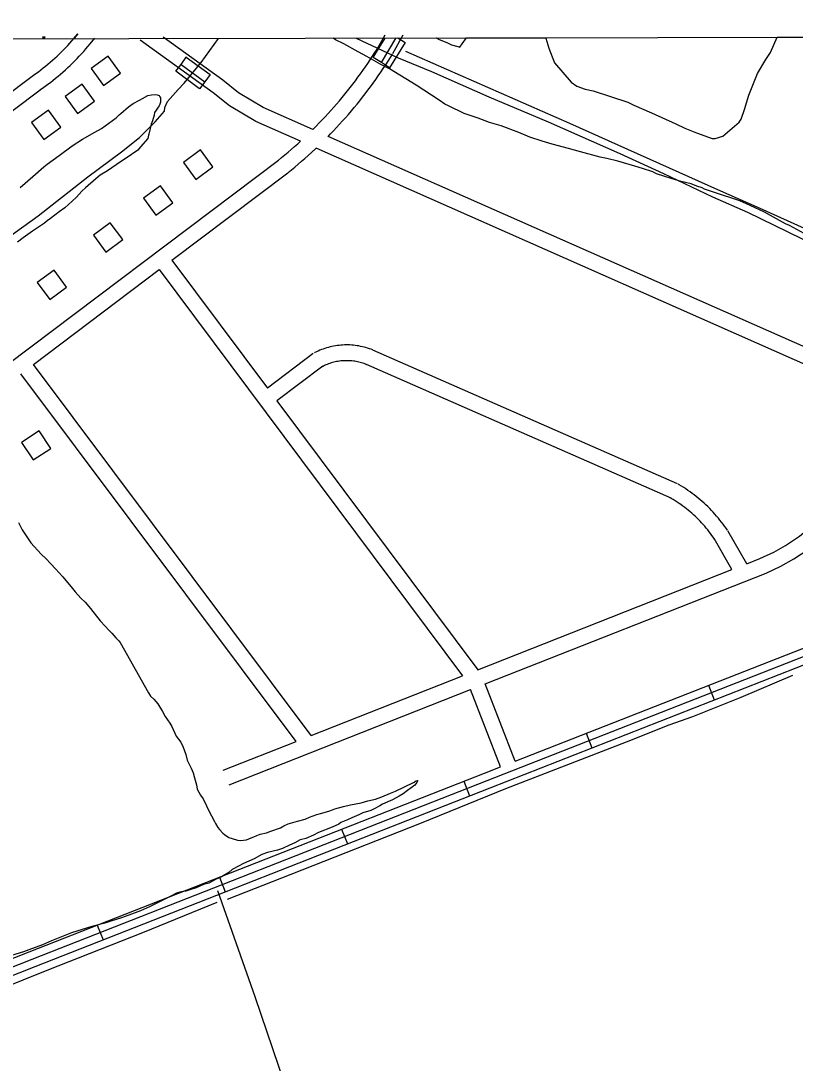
# Model space of a CAD drawing. Extents: x 3329297 to 3367176, y 649250 to 674653.
# Drawn here: x 3346956 to 3348430, y 670892 to 672876 of the extents above; entities that cross this region are included whole.
import ezdxf

# ---------------------------------------------------------------- set-up
doc = ezdxf.new("R2010")
doc.units = 0
for name, color, linetype in [('V-BLDG-OTLN', 7, 'Continuous'), ('V-BRDG-OTLN', 7, 'Continuous'), ('V-DTCH-CNTR', 7, 'Continuous'), ('V-GRID-FRAM', 7, 'Continuous'), ('V-ROAD-CNTR', 7, 'Continuous'), ('V-SITE-VEGE', 7, 'Continuous'), ('V-TOPO-SHOR', 7, 'Continuous')]:
    doc.layers.add(name, color=color, linetype=linetype)

msp = doc.modelspace()

# ---------------------------------------------------------------- linework, layer by layer
at = {"layer": 'V-BLDG-OTLN'}
msp.add_line((3347002.2, 672844.9), (3346997.2, 672844.9), dxfattribs=at)
for points in [[(3346997.2, 672844.9), (3346998.9, 672842.6)], [(3346998.9, 672842.6), (3347002.2, 672844.9)]]:
    msp.add_lwpolyline(points, dxfattribs=at)
for points in [[(3347122.2, 672808.6), (3347090, 672785), (3347113.6, 672752.7), (3347145.9, 672776.3)], [(3347072.8, 672755.5), (3347040.5, 672731.8), (3347064.2, 672699.6), (3347096.4, 672723.2)], [(3347008.7, 672705.7), (3346976.4, 672682.1), (3347000.1, 672649.8), (3347032.3, 672673.5)], [(3347297.9, 672630.1), (3347265.6, 672606.5), (3347289.2, 672574.2), (3347321.5, 672597.8)], [(3347221.7, 672561.8), (3347189.5, 672538.2), (3347213.1, 672505.9), (3347245.4, 672529.6)], [(3347126.4, 672491.7), (3347094.1, 672468.1), (3347117.8, 672435.8), (3347150.1, 672459.5)], [(3347019.6, 672401.5), (3346987.3, 672377.8), (3347011, 672345.6), (3347043.3, 672369.2)], [(3346991.1, 672095.4), (3346957.6, 672073.5), (3346979.4, 672040), (3347013, 672061.9)]]:
    msp.add_lwpolyline(points, close=True, dxfattribs=at)
at = {"layer": 'V-BRDG-OTLN'}
for p, q in [((3347626.8, 672806.1), (3347649.9, 672843.2)), ((3347642.4, 672796.4), (3347670.3, 672843.3)), ((3347649.9, 672843.2), (3347673.6, 672843.3)), ((3347673.6, 672843.3), (3347687.6, 672834.6)), ((3347687.6, 672834.6), (3347657.8, 672786.7)), ((3347642.4, 672796.4), (3347626.8, 672806.1)), ((3347261, 672793), (3347306.3, 672760.1)), ((3347657.8, 672786.7), (3347642.4, 672796.4))]:
    msp.add_line(p, q, dxfattribs=at)
for points in [[(3347270.9, 672806.5), (3347316.5, 672773.8), (3347306.3, 672760.1), (3347296.2, 672746.7), (3347251.4, 672780), (3347261, 672793)], [(3347270.9, 672806.5), (3347270.8, 672806.5), (3347271.4, 672807.1)]]:
    msp.add_lwpolyline(points, close=True, dxfattribs=at)
at = {"layer": 'V-DTCH-CNTR'}
msp.add_lwpolyline([(3347330.5, 671220.6), (3347401.8, 671018.8), (3347503, 670719.8), (3347539.9, 670612.7)], dxfattribs=at)
at = {"layer": 'V-GRID-FRAM'}
msp.add_lwpolyline([(3333403.5, 672816.3), (3364945.5, 672875.9), (3364987.9, 654691.7), (3333429.9, 654632), (3333403.5, 672816.3)], dxfattribs=at)
at = {"layer": 'V-ROAD-CNTR'}
for p, q in [((3347897, 671466.9), (3349234, 671991)), ((3347897, 671466.9), (3347840.1, 671613.9)), ((3348265, 671611.2), (3348276, 671583.2)), ((3347869.1, 671456), (3347812.2, 671602.9)), ((3348032.2, 671519.9), (3348043.2, 671492)), ((3347799.5, 671428.6), (3347810.5, 671400.7)), ((3347566.8, 671337.2), (3347577.8, 671309.2)), ((3347334.2, 671245.7), (3347345.1, 671217.8)), ((3347101.5, 671154.2), (3347112.5, 671126.3))]:
    msp.add_line(p, q, dxfattribs=at)
for points in [[(3346975.3, 672768.9), (3346980.2, 672772.3), (3346984.9, 672775.7), (3346989.5, 672779.1), (3346994.1, 672782.6), (3346998.7, 672786.2), (3347003.2, 672789.8), (3347007.7, 672793.5), (3347012.1, 672797.2), (3347016.5, 672801), (3347020.8, 672804.9), (3347025, 672808.8), (3347029.3, 672812.7), (3347033.4, 672816.8), (3347037.5, 672820.9), (3347041.6, 672825), (3347045.6, 672829.2), (3347049.5, 672833.4), (3347053.4, 672837.7), (3347057.2, 672842.1), (3347061, 672846.5), (3347064.7, 672850.9), (3347058.4, 672843.3)], [(3346992.5, 672744.3), (3346997.5, 672747.8), (3347002.5, 672751.4), (3347007.5, 672755.1), (3347012.4, 672758.8), (3347017.3, 672762.6), (3347022.1, 672766.5), (3347026.9, 672770.4), (3347031.6, 672774.4), (3347036.3, 672778.5), (3347040.9, 672782.6), (3347045.5, 672786.8), (3347050, 672791.1), (3347054.4, 672795.4), (3347058.8, 672799.7), (3347063.1, 672804.2), (3347067.4, 672808.6), (3347071.6, 672813.2), (3347075.8, 672817.8), (3347079.9, 672822.4), (3347083.9, 672827.1), (3347087.8, 672831.9), (3347096.9, 672843)], [(3347488.3, 672646.6), (3347403.6, 672684.1), (3347353.4, 672714.4), (3347322.4, 672738.9), (3347183, 672839.4)], [(3347511.8, 672669), (3347417.5, 672710.7), (3347370.5, 672739.1), (3347340.5, 672762.8), (3347226.8, 672844.8)], [(3347637.7, 672827.9), (3347649.5, 672849.4)], [(3347664, 672813.5), (3347683.8, 672849.4)], [(3347511.8, 672669), (3347518.5, 672675.7), (3347524.2, 672681.5), (3347529.8, 672687.4), (3347535.4, 672693.3), (3347540.9, 672699.3), (3347546.4, 672705.3), (3347551.8, 672711.4), (3347557.1, 672717.5), (3347562.4, 672723.7), (3347567.6, 672730), (3347572.8, 672736.3), (3347577.9, 672742.6), (3347583, 672749), (3347587.9, 672755.4), (3347592.9, 672761.9), (3347597.7, 672768.4), (3347602.5, 672775), (3347607.3, 672781.6), (3347611.9, 672788.3), (3347616.5, 672795), (3347621.1, 672801.8), (3347625.5, 672808.6), (3347629.9, 672815.4), (3347634.3, 672822.3), (3347638.1, 672828.5)], [(3347541.2, 672656), (3347545.7, 672660.6), (3347551.5, 672666.7), (3347557.3, 672672.8), (3347563, 672679), (3347568.7, 672685.3), (3347574.3, 672691.6), (3347579.8, 672697.9), (3347585.3, 672704.4), (3347590.7, 672710.8), (3347596.1, 672717.3), (3347601.4, 672723.9), (3347606.6, 672730.5), (3347611.8, 672737.2), (3347616.9, 672743.9), (3347621.9, 672750.6), (3347626.9, 672757.5), (3347631.8, 672764.3), (3347636.6, 672771.2), (3347641.4, 672778.2), (3347646.1, 672785.2), (3347650.7, 672792.2), (3347655.2, 672799.3), (3347659.7, 672806.4), (3347663.7, 672812.8)], [(3346173.1, 672165.1), (3346974.9, 672768.6)], [(3345352.6, 671509.9), (3346992.9, 672744.6)], [(3347445.9, 672610.3), (3347452.3, 672615.5), (3347458.5, 672620.6), (3347464.8, 672625.9), (3347470.9, 672631.2), (3347477.1, 672636.6), (3347483.1, 672642), (3347488.3, 672646.6)], [(3348875.6, 672066.3), (3347541.2, 672656)], [(3347464.7, 672587), (3347471.2, 672592.2), (3347477.7, 672597.6), (3347484.2, 672603), (3347490.6, 672608.5), (3347496.9, 672614.1), (3347503.2, 672619.7), (3347509.5, 672625.4), (3347518.2, 672633.4)], [(3348682.9, 672118.6), (3347518.2, 672633.4)], [(3345566.5, 671225.7), (3346587.9, 671995.7), (3346621.2, 672019.9), (3346648.9, 672036.3), (3346689.4, 672059.5), (3346727.6, 672079.4), (3346770.2, 672103.5), (3346886.8, 672189.4), (3347446.3, 672610.6)], [(3347243.5, 672420.4), (3347464.3, 672586.7)], [(3347243.5, 672420.4), (3347425.5, 672176.7)], [(3346980.1, 672222), (3347219.5, 672402.3)], [(3347219.5, 672402.3), (3347797, 671629.1)], [(3347512.9, 672242.5), (3347425.5, 672176.7)], [(3347625.9, 672249.4), (3347622.9, 672250.6), (3347619.6, 672251.7), (3347616.3, 672252.8), (3347613, 672253.8), (3347609.7, 672254.7), (3347606.4, 672255.6), (3347603, 672256.3), (3347599.6, 672257), (3347596.2, 672257.5), (3347592.8, 672258), (3347589.4, 672258.4), (3347585.9, 672258.7), (3347582.5, 672258.9), (3347579, 672259), (3347575.6, 672259), (3347572.1, 672259), (3347568.7, 672258.8), (3347565.2, 672258.6), (3347561.8, 672258.2), (3347558.4, 672257.8), (3347555, 672257.3), (3347551.6, 672256.7), (3347548.2, 672256), (3347544.8, 672255.2), (3347541.5, 672254.3), (3347538.2, 672253.4), (3347534.9, 672252.3), (3347531.6, 672251.2), (3347528.4, 672250), (3347525.2, 672248.7), (3347522.1, 672247.3), (3347518.9, 672245.8), (3347515.9, 672244.3), (3347515, 672243.8)], [(3348206, 671994.6), (3347626.4, 672249.1)], [(3347509, 671515.5), (3346980.1, 672222)], [(3347614.9, 672221.4), (3347612.3, 672222.5), (3347609.8, 672223.4), (3347607.2, 672224.2), (3347604.7, 672225), (3347602.1, 672225.7), (3347599.5, 672226.4), (3347596.9, 672226.9), (3347594.3, 672227.4), (3347591.7, 672227.9), (3347589.1, 672228.2), (3347586.4, 672228.5), (3347583.8, 672228.8), (3347581.1, 672228.9), (3347578.4, 672229), (3347575.8, 672229), (3347573.1, 672229), (3347570.4, 672228.8), (3347567.8, 672228.7), (3347565.1, 672228.4), (3347562.5, 672228.1), (3347559.9, 672227.7), (3347557.2, 672227.2), (3347554.6, 672226.7), (3347552, 672226.1), (3347549.5, 672225.4), (3347546.9, 672224.7), (3347544.3, 672223.8), (3347541.8, 672223), (3347539.3, 672222), (3347536.9, 672221), (3347534.4, 672220), (3347532, 672218.8), (3347529.6, 672217.6), (3347528.9, 672217.2)], [(3348194, 671967.1), (3347614.4, 672221.7)], [(3347480, 671504), (3346956.1, 672204)], [(3347530.9, 672218.6), (3347443.4, 672152.7)], [(3347443.4, 672152.7), (3347825.9, 671640.5)], [(3347840.1, 671613.9), (3348374.8, 671824.8), (3348403.1, 671838), (3348427.3, 671851.5), (3348456.6, 671870.9), (3348486.9, 671896.5), (3348712.8, 672105.4)], [(3348337.9, 671842.5), (3348363, 671852.4), (3348389.4, 671864.7), (3348411.6, 671877.1), (3348438.6, 671894.9), (3348467, 671918.9), (3348682.9, 672118.6)], [(3348301.4, 671906.1), (3348298.7, 671910.1), (3348295.9, 671914), (3348293, 671918), (3348290, 671921.9), (3348287, 671925.7), (3348283.9, 671929.5), (3348280.7, 671933.3), (3348277.5, 671936.9), (3348274.2, 671940.6), (3348270.8, 671944.1), (3348267.4, 671947.7), (3348263.9, 671951.1), (3348260.4, 671954.5), (3348256.8, 671957.8), (3348253.1, 671961.1), (3348249.4, 671964.3), (3348245.7, 671967.4), (3348241.9, 671970.5), (3348238, 671973.5), (3348234.1, 671976.4), (3348230.1, 671979.3), (3348226.1, 671982.1), (3348222, 671984.9), (3348217.9, 671987.5), (3348213.8, 671990.1), (3348209.6, 671992.6), (3348207.6, 671993.8)], [(3341478.7, 668921.1), (3342192.1, 669201.3), (3342356.2, 669268.6), (3343000.4, 669522.2), (3344144.6, 669974.9), (3344859.3, 670257.5), (3345736.7, 670600), (3346977.7, 671089.4), (3347844, 671430), (3349239.5, 671977)], [(3348276.6, 671889.2), (3348274.1, 671892.9), (3348271.5, 671896.5), (3348268.9, 671900), (3348266.3, 671903.5), (3348263.6, 671906.9), (3348260.8, 671910.3), (3348258, 671913.7), (3348255.1, 671917), (3348252.1, 671920.2), (3348249.1, 671923.4), (3348246.1, 671926.5), (3348243, 671929.6), (3348239.8, 671932.7), (3348236.6, 671935.6), (3348233.3, 671938.6), (3348230, 671941.4), (3348226.7, 671944.2), (3348223.2, 671947), (3348219.8, 671949.7), (3348216.3, 671952.3), (3348212.7, 671954.9), (3348209.1, 671957.4), (3348205.5, 671959.8), (3348201.8, 671962.2), (3348198.1, 671964.5), (3348194.3, 671966.8), (3348192.4, 671967.9)], [(3348337.9, 671842.5), (3348302, 671905.1)], [(3348309.7, 671831.4), (3348276, 671890.2)], [(3347825.9, 671640.5), (3348309.7, 671831.4)], [(3346506.6, 670887.5), (3346983.2, 671075.5), (3347849.5, 671416.1), (3348464.7, 671657.2)], [(3347509, 671515.5), (3347797, 671629.1)], [(3347352.4, 671421.4), (3347812.2, 671602.9)], [(3347341.4, 671449.3), (3347480, 671504)], [(3345650.3, 670582.4), (3345731.2, 670613.9), (3346972.2, 671103.4), (3347838.5, 671444), (3347869.1, 671456)]]:
    msp.add_lwpolyline(points, dxfattribs=at)
at = {"layer": 'V-SITE-VEGE'}
for p, q in [((3347550.5, 672843), (3347747, 672843.4)), ((3347555.2, 672839.7), (3347550.5, 672843)), ((3347571.1, 672831.9), (3347555.2, 672839.7)), ((3347747, 672843.4), (3347752.5, 672840.2)), ((3347752.5, 672840.2), (3347767, 672834.6)), ((3347796, 672832.3), (3347804.7, 672843.5)), ((3347804.7, 672843.5), (3347955.7, 672843.8)), ((3347955.7, 672843.8), (3347955.7, 672843.2)), ((3347955.7, 672843.2), (3347961.2, 672824.2)), ((3348383.2, 672815.6), (3348395.9, 672844.6)), ((3348395.9, 672844.6), (3349584.3, 672846.9)), ((3347598.2, 672816.7), (3347571.1, 672831.9)), ((3347767, 672834.6), (3347775.9, 672830.1)), ((3347775.9, 672830.1), (3347788.2, 672826.8)), ((3347788.2, 672826.8), (3347791.5, 672825.6)), ((3347791.5, 672825.6), (3347796, 672832.3)), ((3347961.2, 672824.2), (3347972.3, 672796.3)), ((3347614.8, 672808.3), (3347598.2, 672816.7)), ((3347641.3, 672793.1), (3347614.8, 672808.3)), ((3348358.6, 672775.5), (3348374.3, 672802.2)), ((3348374.3, 672802.2), (3348383.2, 672815.6)), ((3347657.9, 672784.7), (3347641.3, 672793.1)), ((3347708.8, 672753.2), (3347657.9, 672784.7)), ((3347972.3, 672796.3), (3348003.5, 672759.4)), ((3348003.5, 672759.4), (3348014.7, 672751.5)), ((3348341.8, 672734.2), (3348358.6, 672775.5)), ((3347752.3, 672725.2), (3347708.8, 672753.2)), ((3348014.7, 672751.5), (3348030.3, 672745.9)), ((3348030.3, 672745.9), (3348045.9, 672742.6)), ((3348045.9, 672742.6), (3348111.8, 672721.2)), ((3347763.4, 672717.4), (3347752.3, 672725.2)), ((3348111.8, 672721.2), (3348122.9, 672715.6)), ((3348333.9, 672707.4), (3348341.8, 672734.2)), ((3347770.1, 672714), (3347763.4, 672717.4)), ((3347800.2, 672699.5), (3347770.1, 672714)), ((3347827, 672690.5), (3347800.2, 672699.5)), ((3348122.9, 672715.6), (3348156.4, 672701.1)), ((3348156.4, 672701.1), (3348203.2, 672679.8)), ((3348327.2, 672688.5), (3348333.9, 672707.4)), ((3347848.2, 672682.6), (3347827, 672690.5)), ((3347870.5, 672675.9), (3347848.2, 672682.6)), ((3348203.2, 672679.8), (3348220, 672671.9)), ((3348292.5, 672656.2), (3348323.8, 672682.9)), ((3348323.8, 672682.9), (3348327.2, 672688.5)), ((3347904, 672663.6), (3347870.5, 672675.9)), ((3347925.2, 672654.6), (3347904, 672663.6)), ((3348220, 672671.9), (3348242.3, 672662.9)), ((3348242.3, 672662.9), (3348272.4, 672651.7)), ((3347948.6, 672646.7), (3347925.2, 672654.6)), ((3347967.6, 672641.1), (3347948.6, 672646.7)), ((3347998.8, 672633.2), (3347967.6, 672641.1)), ((3348272.4, 672651.7), (3348278, 672651.7)), ((3348278, 672651.7), (3348292.5, 672656.2)), ((3348021.2, 672626.5), (3347998.8, 672633.2)), ((3348059.1, 672616.4), (3348021.2, 672626.5)), ((3348071.4, 672614.1), (3348059.1, 672616.4)), ((3348092.6, 672608.5), (3348071.4, 672614.1)), ((3348124.9, 672599.5), (3348092.6, 672608.5)), ((3348139.4, 672595), (3348124.9, 672599.5)), ((3348159.5, 672588.3), (3348139.4, 672595)), ((3348166.2, 672584.9), (3348159.5, 672588.3)), ((3348194.1, 672576), (3348166.2, 672584.9)), ((3348213.1, 672570.3), (3348194.1, 672576)), ((3348232, 672565.8), (3348213.1, 672570.3)), ((3348243.2, 672561.3), (3348232, 672565.8)), ((3348253.2, 672558), (3348243.2, 672561.3)), ((3348257.7, 672555.7), (3348253.2, 672558)), ((3348276.7, 672549), (3348257.7, 672555.7)), ((3348324.6, 672533.3), (3348276.7, 672549)), ((3348344.7, 672524.3), (3348324.6, 672533.3)), ((3348371.5, 672512), (3348344.7, 672524.3)), ((3348411.6, 672489.6), (3348371.5, 672512)), ((3348419.4, 672486.2), (3348411.6, 672489.6)), ((3348478.6, 672453.7), (3348419.4, 672486.2))]:
    msp.add_line(p, q, dxfattribs=at)
for points in [[(3346955.1, 672558.8), (3346979, 672579.3), (3346999.8, 672598.2), (3347006, 672602.9), (3347029.1, 672619.5), (3347053.8, 672637.7), (3347073.2, 672650.4), (3347097.2, 672663.9), (3347109.5, 672671), (3347130.4, 672686.1), (3347137.4, 672691.6), (3347143.5, 672697.1), (3347146.6, 672699.5), (3347161.3, 672712.1), (3347169.8, 672718.4), (3347182.1, 672724.8), (3347187.6, 672728), (3347197.6, 672733.5), (3347204.6, 672735.2), (3347211.6, 672736), (3347215.5, 672735.3), (3347219.4, 672733.8), (3347221, 672731.4), (3347221.8, 672729.1), (3347221.9, 672721.3), (3347220.4, 672717.4), (3347219.6, 672714.3), (3347217.3, 672711.9), (3347213.5, 672705.7), (3347210.4, 672701.7), (3347209.7, 672696.3), (3347206.7, 672685.3), (3347204.5, 672679.1)], [(3347204.5, 672679.1), (3347202.2, 672671.3), (3347200, 672660.3), (3347199.2, 672658), (3347197.7, 672651.8), (3347183.9, 672636), (3347178.5, 672629.7), (3347166.9, 672621.8), (3347156.9, 672614.7), (3347146.1, 672607.6), (3347121.3, 672590.2), (3347107.4, 672582.2), (3347098.9, 672575.1), (3347078.9, 672557.8), (3347071.9, 672551.5), (3347061.9, 672540.5), (3347053.5, 672532.6), (3347039.6, 672520), (3347028.8, 672512.1), (3347012.5, 672499.4), (3347006.4, 672495.5), (3347001, 672490.7), (3346978.5, 672475.7), (3346960.8, 672463.1), (3346950, 672454.4)], [(3346951.5, 671920.7), (3346958.7, 671907.2), (3346965.1, 671897.2), (3346975.3, 671882.5), (3346994.8, 671860.4), (3347003.5, 671852.3), (3347013.5, 671842.5), (3347022.3, 671832.6), (3347036.2, 671817.4), (3347054.5, 671795.3), (3347059.6, 671788.8), (3347070.2, 671777.2), (3347078.4, 671769.1), (3347088.5, 671757.5), (3347106.8, 671733.5), (3347116.9, 671723.6), (3347123.8, 671716.1), (3347129.4, 671710.3), (3347137, 671701.5), (3347142.6, 671695.7), (3347145.2, 671692.2), (3347199.4, 671596.8)], [(3347199.4, 671596.8), (3347202.7, 671590.3), (3347209.5, 671584.5), (3347217.1, 671575.8), (3347225.5, 671561.1), (3347230.6, 671551.6), (3347239.6, 671538.8), (3347243.4, 671532.3), (3347251.9, 671514.5), (3347260.8, 671502.8), (3347265.4, 671493.4), (3347270.2, 671479.1), (3347273, 671468.4), (3347280.2, 671453.6), (3347284.2, 671444.2), (3347286.9, 671434.6), (3347290.5, 671421.5), (3347292, 671413.2), (3347298.4, 671402), (3347302.9, 671394.9), (3347309.4, 671381.9), (3347313.4, 671373.6), (3347324.5, 671351.8), (3347326.4, 671347.7), (3347330.9, 671340.6), (3347334.1, 671336.5), (3347340.4, 671329.5), (3347343.5, 671327.2)], [(3347343.5, 671327.2), (3347352.1, 671321.6), (3347358.2, 671319.4), (3347368.6, 671316.2), (3347374, 671315.8), (3347380, 671316), (3347385.4, 671316.8), (3347394.3, 671320.8), (3347399.6, 671322.8), (3347405.5, 671325.4), (3347411.5, 671327.5), (3347424, 671330.4), (3347432.3, 671333.1), (3347450.1, 671339.8), (3347456.6, 671343.7), (3347464.9, 671347.6), (3347482.7, 671352.5), (3347497.1, 671356.1), (3347505.3, 671360), (3347519.6, 671364.8), (3347529.1, 671367.5), (3347544, 671372.3), (3347554.1, 671375.7), (3347570.2, 671380.5), (3347583.9, 671383.5), (3347604.2, 671387.3), (3347616.7, 671390.8), (3347631, 671394.3), (3347643.5, 671399), (3347659.5, 671405.7), (3347669.6, 671409.7), (3347703.9, 671426), (3347708.5, 671429.2), (3347712.1, 671430), (3347709.9, 671426.3), (3347705.9, 671420.7), (3347692.4, 671410.6), (3347684.2, 671404.2), (3347676, 671400.3), (3347663.6, 671393.2), (3347644.6, 671384.6), (3347639.4, 671381.4), (3347629.9, 671376.8), (3347622.2, 671372.9), (3347607.4, 671368.1), (3347599.7, 671364.2), (3347586, 671358.9), (3347577.8, 671355), (3347565.3, 671349.7), (3347561.2, 671346.5), (3347548.8, 671341.2), (3347522.7, 671330.6), (3347513.3, 671326), (3347498.5, 671319.4), (3347487.7, 671316.6), (3347477.7, 671311.4), (3347467.7, 671306.8), (3347454.1, 671300.2), (3347444.5, 671297.4), (3347425.5, 671292.5), (3347414.8, 671289.1), (3347400, 671280.7), (3347379.9, 671271.5), (3347370.5, 671266.9), (3347358.7, 671260.4), (3347352.3, 671254.7), (3347338.2, 671246.4), (3347328.1, 671241.8), (3347313.9, 671234.6), (3347303.8, 671231.8), (3347289.6, 671225.8), (3347279.5, 671222.4), (3347270, 671219.1), (3347265.2, 671218.3), (3347258.6, 671217.4), (3347252.7, 671215.4), (3347241.4, 671209.5), (3347226.7, 671202.3), (3347200.7, 671189.3), (3347184.1, 671182), (3347161.6, 671173.3), (3347147.9, 671168.6), (3347127.7, 671161.8), (3347115.8, 671158.3), (3347091.4, 671152), (3347052.7, 671139.6), (3347036.7, 671133.6), (3347014.2, 671124.3), (3346997.6, 671117), (3346971.5, 671107.6), (3346961.4, 671103.6), (3346913.2, 671089.1)]]:
    msp.add_lwpolyline(points, dxfattribs=at)
at = {"layer": 'V-TOPO-SHOR'}
msp.add_line((3347594.2, 672843.1), (3347674.6, 672805.5), dxfattribs=at)
for points in [[(3346989.2, 672504.6), (3347083.7, 672578.8), (3347148, 672626.5), (3347181.7, 672653.8), (3347211.8, 672683.9), (3347229.3, 672703.8), (3347230.4, 672710.8), (3347235.1, 672722.2), (3347255.3, 672745.5), (3347267.2, 672757.6), (3347299.4, 672796.5), (3347332.2, 672842.6)], [(3349279.1, 672479.3), (3349175.5, 672289.7), (3349137.4, 672222.7), (3349123.3, 672206), (3349111.8, 672200.7), (3349095, 672201.6), (3349073, 672210.5), (3348820.7, 672317.7), (3348591.4, 672416.1), (3348363.8, 672518.9), (3348282.8, 672554), (3348001.5, 672680.7), (3347688.7, 672817.8)], [(3347674.6, 672805.5), (3347737.6, 672779.7), (3347846.9, 672731.1), (3347959.8, 672683.4), (3348096.3, 672623.4), (3348179.3, 672585.5), (3348272.8, 672541), (3348339.3, 672511.5)], [(3345820.6, 671636.7), (3346015.4, 671776), (3346146.5, 671874), (3346312.1, 671995.7), (3346474.1, 672119.2), (3346659.2, 672258.6), (3346823, 672385.6), (3346989.2, 672504.6)], [(3348339.3, 672511.5), (3348494.5, 672436.2), (3348565.8, 672407.4), (3348809.2, 672302.8), (3349042, 672198.2), (3349096.7, 672171.6), (3349108.2, 672170.7), (3349128.5, 672176), (3349148.8, 672190.9), (3349165.6, 672211.2), (3349215.2, 672296.7), (3349324.1, 672493.7)], [(3347349.5, 671204.1), (3347470.7, 671251.6), (3347718.5, 671349.3), (3347879.6, 671414.5), (3348108.8, 671503.4), (3348190.2, 671535.9), (3348235.3, 671551.8), (3348327.4, 671588.7), (3348425.6, 671630.1)], [(3346504.4, 670869.6), (3346576.9, 670903), (3346819.4, 670993.7), (3347006.1, 671068.5), (3347188.4, 671140.7), (3347330, 671197.9)]]:
    msp.add_lwpolyline(points, dxfattribs=at)

doc.saveas('drawing.dxf')
